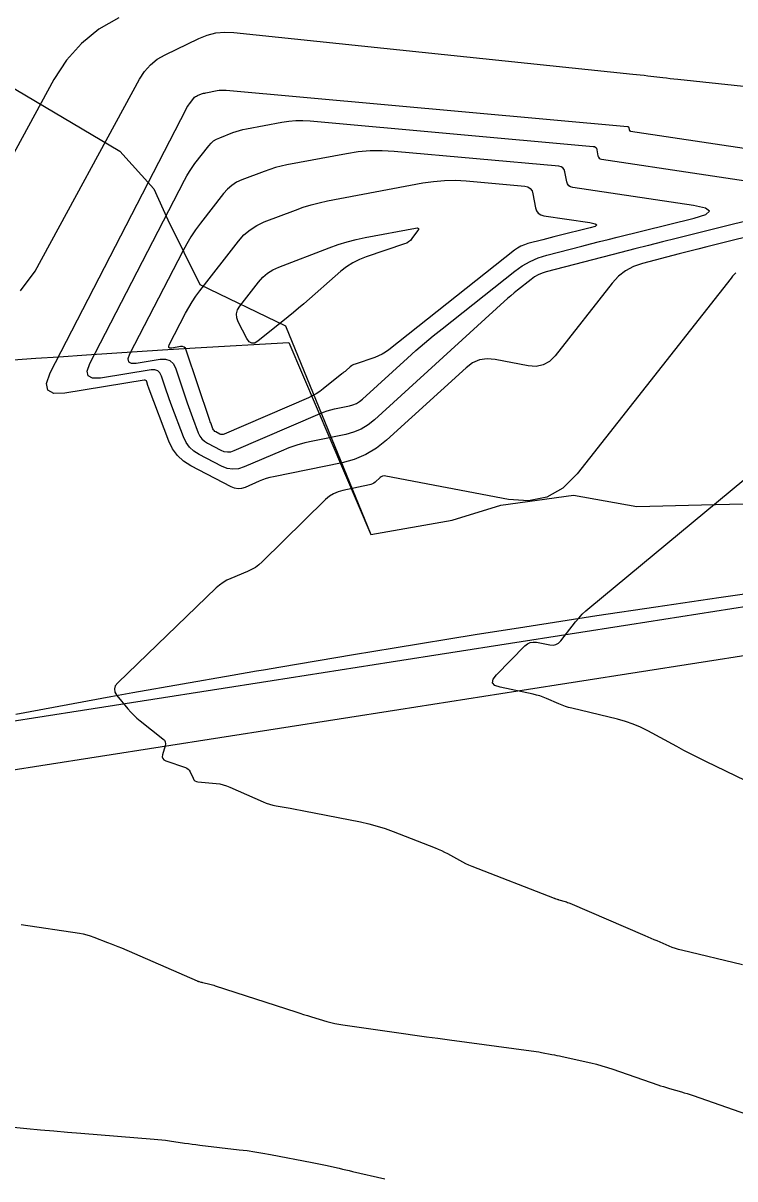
# Model space of a CAD drawing. Extents: x 1354696 to 1366163, y 660729 to 670380.
# Drawn here: x 1361665.02 to 1361694.51, y 664850.32 to 664898.2 of the extents above; entities that cross this region are included whole.
import ezdxf

# ---------------------------------------------------------------- set-up
doc = ezdxf.new("R2010")
doc.units = 0
for name, color, linetype in [('R_Contours', 7, 'Continuous'), ('R_Detour', 7, 'Continuous'), ('R_Erosion', 7, 'Continuous'), ('R_Fin Surface', 7, 'Continuous')]:
    doc.layers.add(name, color=color, linetype=linetype)

msp = doc.modelspace()

# ---------------------------------------------------------------- linework, layer by layer
at = {"layer": 'R_Contours'}
for points in [[(1361668.982, 664898.421), (1361668.155, 664897.943), (1361667.432, 664897.358), (1361666.811, 664896.664), (1361666.294, 664895.862), (1361664.187, 664891.993)], [(1361664.914, 664887.11), (1361665.513, 664887.925), (1361669.842, 664895.876), (1361670.046, 664896.193), (1361670.292, 664896.467), (1361670.578, 664896.699), (1361670.905, 664896.888), (1361672.294, 664897.557), (1361672.645, 664897.699), (1361673.006, 664897.789), (1361673.376, 664897.826), (1361673.755, 664897.812), (1361690.276, 664896.09), (1361690.431, 664896.073), (1361690.587, 664896.056), (1361690.742, 664896.038), (1361690.897, 664896.019), (1361691.518, 664895.943), (1361691.673, 664895.925), (1361691.828, 664895.907), (1361691.983, 664895.889), (1361692.139, 664895.873), (1361705.88, 664894.415)], [(1361701.409, 664890.933), (1361693.732, 664889.031), (1361693.349, 664888.936), (1361692.966, 664888.839), (1361692.584, 664888.742), (1361692.202, 664888.643), (1361690.675, 664888.246), (1361690.31, 664888.12), (1361689.98, 664887.942), (1361689.685, 664887.71), (1361689.424, 664887.427), (1361687.06, 664884.418), (1361686.828, 664884.186), (1361686.565, 664884.039), (1361686.27, 664883.977), (1361685.943, 664884), (1361684.571, 664884.262), (1361684.239, 664884.29), (1361683.928, 664884.243), (1361683.638, 664884.121), (1361683.369, 664883.923), (1361680.072, 664880.917), (1361679.66, 664880.588), (1361679.216, 664880.323), (1361678.74, 664880.121), (1361678.232, 664879.983), (1361675.395, 664879.406), (1361675.241, 664879.371), (1361675.089, 664879.328), (1361674.941, 664879.277), (1361674.794, 664879.218), (1361674.213, 664878.967), (1361674.068, 664878.921), (1361673.925, 664878.909), (1361673.783, 664878.931), (1361673.642, 664878.987), (1361671.965, 664879.859), (1361671.663, 664880.05), (1361671.411, 664880.285), (1361671.207, 664880.564), (1361671.054, 664880.886), (1361670.245, 664883.039), (1361670.231, 664883.077), (1361670.217, 664883.114), (1361670.204, 664883.152), (1361670.191, 664883.19), (1361670.14, 664883.343), (1361670.124, 664883.376), (1361670.101, 664883.397), (1361670.071, 664883.407), (1361670.035, 664883.407), (1361666.748, 664882.875), (1361666.29, 664882.859), (1361666.037, 664882.992), (1361665.989, 664883.274), (1361666.146, 664883.705), (1361671.775, 664894.64), (1361671.806, 664894.696), (1361671.84, 664894.751), (1361671.875, 664894.805), (1361671.914, 664894.857), (1361672.095, 664895.09), (1361672.125, 664895.124), (1361672.159, 664895.153), (1361672.196, 664895.177), (1361672.238, 664895.196), (1361672.411, 664895.262), (1361672.454, 664895.278), (1361672.498, 664895.291), (1361672.543, 664895.303), (1361672.588, 664895.312), (1361673.053, 664895.4), (1361673.146, 664895.414), (1361673.239, 664895.422), (1361673.332, 664895.423), (1361673.426, 664895.418), (1361690.057, 664893.917), (1361690.077, 664893.913), (1361690.093, 664893.903), (1361690.104, 664893.888), (1361690.111, 664893.868), (1361690.128, 664893.777), (1361690.134, 664893.757), (1361690.145, 664893.741), (1361690.161, 664893.731), (1361690.182, 664893.725), (1361701.356, 664892.058)], [(1361697.111, 664890.527), (1361692.079, 664889.28), (1361691.505, 664889.137), (1361690.93, 664888.992), (1361690.356, 664888.845), (1361689.783, 664888.697), (1361686.692, 664887.893), (1361686.522, 664887.84), (1361686.36, 664887.77), (1361686.207, 664887.683), (1361686.062, 664887.579), (1361685.497, 664887.133), (1361685.357, 664887.02), (1361685.219, 664886.905), (1361685.083, 664886.787), (1361684.949, 664886.667), (1361679.574, 664881.766), (1361679.308, 664881.554), (1361679.02, 664881.382), (1361678.712, 664881.251), (1361678.383, 664881.162), (1361677.026, 664880.886), (1361676.689, 664880.809), (1361676.358, 664880.714), (1361676.032, 664880.602), (1361675.711, 664880.473), (1361674.18, 664879.812), (1361673.941, 664879.736), (1361673.704, 664879.716), (1361673.47, 664879.753), (1361673.237, 664879.845), (1361672.31, 664880.327), (1361672.096, 664880.463), (1361671.916, 664880.63), (1361671.772, 664880.828), (1361671.663, 664881.056), (1361671.184, 664882.33), (1361671.127, 664882.485), (1361671.071, 664882.64), (1361671.017, 664882.795), (1361670.964, 664882.951), (1361670.754, 664883.576), (1361670.688, 664883.71), (1361670.594, 664883.798), (1361670.473, 664883.84), (1361670.324, 664883.836), (1361668.223, 664883.497), (1361667.893, 664883.485), (1361667.711, 664883.581), (1361667.676, 664883.784), (1361667.79, 664884.095), (1361671.703, 664891.697), (1361671.8, 664891.876), (1361671.906, 664892.049), (1361672.019, 664892.218), (1361672.139, 664892.381), (1361672.71, 664893.116), (1361672.805, 664893.224), (1361672.912, 664893.315), (1361673.031, 664893.391), (1361673.162, 664893.451), (1361673.707, 664893.66), (1361673.844, 664893.709), (1361673.983, 664893.752), (1361674.124, 664893.788), (1361674.267, 664893.818), (1361675.732, 664894.094), (1361676.025, 664894.139), (1361676.318, 664894.163), (1361676.613, 664894.167), (1361676.908, 664894.151), (1361688.637, 664893.093), (1361688.694, 664893.08), (1361688.739, 664893.052), (1361688.77, 664893.011), (1361688.788, 664892.955), (1361688.834, 664892.702), (1361688.853, 664892.645), (1361688.884, 664892.602), (1361688.928, 664892.573), (1361688.985, 664892.557), (1361697.072, 664891.35)], [(1361694.543, 664887.852), (1361694.473, 664887.785), (1361694.407, 664887.713), (1361694.345, 664887.638), (1361687.969, 664879.523), (1361687.381, 664878.934), (1361686.712, 664878.561), (1361685.962, 664878.403), (1361685.131, 664878.462), (1361680.04, 664879.436), (1361679.975, 664879.442), (1361679.913, 664879.433), (1361679.856, 664879.408), (1361679.804, 664879.37), (1361679.601, 664879.185), (1361679.548, 664879.142), (1361679.491, 664879.108), (1361679.43, 664879.082), (1361679.365, 664879.065), (1361678.264, 664878.841), (1361678.065, 664878.786), (1361677.88, 664878.705), (1361677.709, 664878.597), (1361677.552, 664878.463), (1361674.927, 664875.882), (1361674.789, 664875.759), (1361674.642, 664875.651), (1361674.485, 664875.558), (1361674.318, 664875.48), (1361673.631, 664875.198), (1361673.464, 664875.12), (1361673.307, 664875.028), (1361673.159, 664874.921), (1361673.02, 664874.8), (1361668.937, 664870.87), (1361668.839, 664870.744), (1361668.801, 664870.615), (1361668.824, 664870.482), (1361668.908, 664870.346), (1361669.364, 664869.795), (1361669.481, 664869.66), (1361669.605, 664869.533), (1361669.736, 664869.412), (1361669.873, 664869.297), (1361670.81, 664868.556), (1361670.872, 664868.493), (1361670.909, 664868.421), (1361670.92, 664868.342), (1361670.906, 664868.254), (1361670.798, 664867.886), (1361670.786, 664867.802), (1361670.803, 664867.733), (1361670.85, 664867.679), (1361670.926, 664867.641), (1361671.741, 664867.369), (1361671.805, 664867.34), (1361671.86, 664867.3), (1361671.905, 664867.249), (1361671.94, 664867.187), (1361672.058, 664866.917), (1361672.093, 664866.857), (1361672.139, 664866.813), (1361672.196, 664866.783), (1361672.264, 664866.769), (1361673.014, 664866.7), (1361673.162, 664866.681), (1361673.307, 664866.649), (1361673.448, 664866.606), (1361673.587, 664866.551), (1361674.958, 664865.942), (1361675.092, 664865.887), (1361675.228, 664865.841), (1361675.367, 664865.803), (1361675.508, 664865.774), (1361676.079, 664865.675), (1361676.222, 664865.649), (1361676.364, 664865.623), (1361676.507, 664865.596), (1361676.649, 664865.569), (1361678.991, 664865.106), (1361679.338, 664865.029), (1361679.682, 664864.937), (1361680.021, 664864.83), (1361680.355, 664864.708), (1361682.085, 664864.034), (1361682.216, 664863.98), (1361682.345, 664863.922), (1361682.472, 664863.86), (1361682.597, 664863.794), (1361683.094, 664863.52), (1361683.22, 664863.454), (1361683.347, 664863.392), (1361683.476, 664863.334), (1361683.607, 664863.28), (1361687.017, 664861.952), (1361687.033, 664861.946), (1361687.05, 664861.94), (1361687.066, 664861.934), (1361687.083, 664861.928), (1361687.15, 664861.907), (1361687.167, 664861.901), (1361687.183, 664861.896), (1361687.2, 664861.891), (1361687.217, 664861.886), (1361687.479, 664861.807), (1361687.528, 664861.792), (1361687.576, 664861.775), (1361687.624, 664861.757), (1361687.671, 664861.737), (1361690.772, 664860.405), (1361690.897, 664860.351), (1361691.022, 664860.297), (1361691.147, 664860.244), (1361691.273, 664860.19), (1361691.773, 664859.977), (1361691.899, 664859.926), (1361692.027, 664859.881), (1361692.157, 664859.841), (1361692.288, 664859.806), (1361694.822, 664859.199)], [(1361694.965, 664866.812), (1361693.306, 664867.61), (1361693.001, 664867.759), (1361692.697, 664867.912), (1361692.396, 664868.069), (1361692.096, 664868.228), (1361690.901, 664868.876), (1361690.598, 664869.027), (1361690.288, 664869.158), (1361689.969, 664869.269), (1361689.643, 664869.359), (1361687.756, 664869.814), (1361687.618, 664869.851), (1361687.483, 664869.893), (1361687.349, 664869.942), (1361687.218, 664869.996), (1361686.695, 664870.226), (1361686.564, 664870.28), (1361686.43, 664870.327), (1361686.293, 664870.366), (1361686.155, 664870.399), (1361684.782, 664870.684), (1361684.565, 664870.759), (1361684.467, 664870.87), (1361684.487, 664871.017), (1361684.626, 664871.2), (1361685.807, 664872.4), (1361685.911, 664872.485), (1361686.026, 664872.538), (1361686.15, 664872.559), (1361686.284, 664872.548), (1361686.84, 664872.442), (1361686.973, 664872.433), (1361687.093, 664872.458), (1361687.2, 664872.517), (1361687.294, 664872.612), (1361687.906, 664873.391), (1361688.041, 664873.554), (1361688.185, 664873.709), (1361688.336, 664873.857), (1361688.496, 664873.996), (1361695.929, 664880.145)], [(1361664.936, 664860.86), (1361667.353, 664860.495), (1361667.504, 664860.468), (1361667.653, 664860.433), (1361667.8, 664860.39), (1361667.945, 664860.338), (1361668.519, 664860.118), (1361668.663, 664860.062), (1361668.805, 664860.005), (1361668.948, 664859.946), (1361669.089, 664859.886), (1361672.231, 664858.526), (1361672.25, 664858.518), (1361672.269, 664858.511), (1361672.288, 664858.505), (1361672.307, 664858.499), (1361672.385, 664858.477), (1361672.405, 664858.472), (1361672.424, 664858.467), (1361672.444, 664858.462), (1361672.463, 664858.457), (1361672.754, 664858.385), (1361672.809, 664858.371), (1361672.864, 664858.356), (1361672.918, 664858.34), (1361672.972, 664858.323), (1361676.319, 664857.239), (1361676.478, 664857.188), (1361676.639, 664857.137), (1361676.799, 664857.088), (1361676.96, 664857.039), (1361677.603, 664856.846), (1361677.765, 664856.801), (1361677.928, 664856.762), (1361678.092, 664856.729), (1361678.258, 664856.702), (1361680.778, 664856.342), (1361681.253, 664856.275), (1361681.729, 664856.209), (1361682.205, 664856.144), (1361682.681, 664856.08), (1361686.062, 664855.632), (1361686.17, 664855.617), (1361686.278, 664855.6), (1361686.386, 664855.582), (1361686.493, 664855.562), (1361686.921, 664855.48), (1361687.028, 664855.459), (1361687.135, 664855.437), (1361687.242, 664855.414), (1361687.349, 664855.391), (1361688.534, 664855.126), (1361688.766, 664855.07), (1361688.996, 664855.008), (1361689.224, 664854.94), (1361689.451, 664854.865), (1361691.308, 664854.223), (1361691.429, 664854.182), (1361691.551, 664854.142), (1361691.673, 664854.105), (1361691.795, 664854.068), (1361692.287, 664853.927), (1361692.409, 664853.891), (1361692.531, 664853.853), (1361692.653, 664853.813), (1361692.774, 664853.772), (1361696.089, 664852.61)], [(1361661.863, 664852.739), (1361665.179, 664852.412), (1361665.737, 664852.358), (1361666.295, 664852.307), (1361666.854, 664852.259), (1361667.412, 664852.214), (1361670.447, 664851.973), (1361670.606, 664851.959), (1361670.764, 664851.943), (1361670.921, 664851.923), (1361671.078, 664851.901), (1361671.707, 664851.806), (1361671.864, 664851.783), (1361672.021, 664851.761), (1361672.179, 664851.741), (1361672.336, 664851.722), (1361673.975, 664851.532), (1361674.3, 664851.492), (1361674.625, 664851.445), (1361674.948, 664851.392), (1361675.27, 664851.333), (1361676.994, 664851.001), (1361677.134, 664850.974), (1361677.273, 664850.945), (1361677.412, 664850.916), (1361677.551, 664850.885), (1361678.107, 664850.761), (1361678.246, 664850.73), (1361678.384, 664850.698), (1361678.523, 664850.666), (1361678.662, 664850.634), (1361680.001, 664850.322)]]:
    msp.add_lwpolyline(points, dxfattribs=at)
for points in [[(1361670.916, 664884.284), (1361671.101, 664884.22), (1361671.244, 664884.086), (1361671.345, 664883.883), (1361671.816, 664882.473), (1361671.869, 664882.318), (1361671.923, 664882.164), (1361671.979, 664882.01), (1361672.036, 664881.857), (1361672.272, 664881.227), (1361672.337, 664881.091), (1361672.422, 664880.974), (1361672.528, 664880.875), (1361672.655, 664880.795), (1361673.204, 664880.51), (1361673.341, 664880.455), (1361673.48, 664880.434), (1361673.62, 664880.445), (1361673.762, 664880.49), (1361677.321, 664882.028), (1361677.467, 664882.087), (1361677.615, 664882.137), (1361677.765, 664882.18), (1361677.918, 664882.216), (1361678.535, 664882.341), (1361678.685, 664882.382), (1361678.825, 664882.441), (1361678.955, 664882.519), (1361679.076, 664882.616), (1361680.941, 664884.316), (1361681.293, 664884.631), (1361681.651, 664884.94), (1361682.013, 664885.243), (1361682.382, 664885.54), (1361685.396, 664887.927), (1361685.7, 664888.143), (1361686.02, 664888.324), (1361686.357, 664888.47), (1361686.712, 664888.582), (1361688.166, 664888.96), (1361688.53, 664889.054), (1361688.894, 664889.147), (1361689.258, 664889.239), (1361689.622, 664889.33), (1361692.812, 664890.12), (1361693.301, 664890.274), (1361693.459, 664890.413), (1361693.288, 664890.535), (1361692.787, 664890.642), (1361687.788, 664891.388), (1361687.694, 664891.415), (1361687.622, 664891.463), (1361687.571, 664891.534), (1361687.541, 664891.627), (1361687.465, 664892.041), (1361687.435, 664892.133), (1361687.384, 664892.202), (1361687.311, 664892.247), (1361687.217, 664892.268), (1361680.39, 664892.884), (1361679.893, 664892.911), (1361679.398, 664892.905), (1361678.904, 664892.864), (1361678.411, 664892.789), (1361675.945, 664892.324), (1361675.705, 664892.274), (1361675.468, 664892.212), (1361675.234, 664892.14), (1361675.003, 664892.058), (1361674.085, 664891.707), (1361673.866, 664891.605), (1361673.666, 664891.478), (1361673.486, 664891.324), (1361673.325, 664891.143), (1361672.365, 664889.906), (1361672.162, 664889.631), (1361671.971, 664889.347), (1361671.795, 664889.055), (1361671.631, 664888.754), (1361669.433, 664884.485), (1361669.363, 664884.294), (1361669.385, 664884.17), (1361669.496, 664884.111), (1361669.699, 664884.118), (1361670.69, 664884.279)], [(1361671.742, 664884.728), (1361671.69, 664884.777), (1361671.622, 664884.801), (1361671.538, 664884.799), (1361671.174, 664884.74), (1361671.1, 664884.737), (1361671.059, 664884.759), (1361671.051, 664884.805), (1361671.076, 664884.875), (1361671.748, 664886.179), (1361671.879, 664886.421), (1361672.021, 664886.655), (1361672.174, 664886.883), (1361672.338, 664887.104), (1361673.94, 664889.169), (1361674.166, 664889.423), (1361674.419, 664889.64), (1361674.7, 664889.82), (1361675.009, 664889.962), (1361676.3, 664890.456), (1361676.624, 664890.572), (1361676.953, 664890.673), (1361677.286, 664890.759), (1361677.624, 664890.83), (1361681.58, 664891.575), (1361682.027, 664891.643), (1361682.475, 664891.681), (1361682.925, 664891.687), (1361683.377, 664891.661), (1361685.797, 664891.443), (1361685.928, 664891.414), (1361686.029, 664891.351), (1361686.101, 664891.256), (1361686.142, 664891.128), (1361686.248, 664890.552), (1361686.289, 664890.423), (1361686.36, 664890.324), (1361686.461, 664890.257), (1361686.591, 664890.22), (1361688.503, 664889.935), (1361688.715, 664889.889), (1361688.787, 664889.837), (1361688.72, 664889.779), (1361688.514, 664889.714), (1361687.165, 664889.38), (1361687.011, 664889.341), (1361686.857, 664889.302), (1361686.703, 664889.263), (1361686.549, 664889.223), (1361685.934, 664889.063), (1361685.784, 664889.016), (1361685.642, 664888.954), (1361685.506, 664888.878), (1361685.378, 664888.786), (1361680.164, 664884.658), (1361680.031, 664884.562), (1361679.892, 664884.479), (1361679.747, 664884.409), (1361679.594, 664884.35), (1361678.769, 664884.075), (1361678.715, 664884.055), (1361678.665, 664884.029), (1361678.617, 664883.999), (1361678.573, 664883.963), (1361678.399, 664883.811), (1361678.356, 664883.773), (1361678.312, 664883.736), (1361678.267, 664883.699), (1361678.222, 664883.663), (1361677.456, 664883.05), (1361677.31, 664882.941), (1361677.158, 664882.843), (1361676.999, 664882.755), (1361676.835, 664882.677), (1361673.343, 664881.169), (1361673.3, 664881.155), (1361673.256, 664881.151), (1361673.213, 664881.158), (1361673.17, 664881.175), (1361673, 664881.263), (1361672.961, 664881.288), (1361672.928, 664881.319), (1361672.902, 664881.355), (1361672.882, 664881.397), (1361672.808, 664881.592), (1361672.79, 664881.64), (1361672.773, 664881.688), (1361672.757, 664881.736), (1361672.74, 664881.784), (1361671.779, 664884.653)], [(1361674.944, 664887.668), (1361675.145, 664887.84), (1361675.368, 664887.982), (1361675.613, 664888.095), (1361677.704, 664888.895), (1361678.068, 664889.025), (1361678.437, 664889.138), (1361678.81, 664889.235), (1361679.188, 664889.315), (1361681.279, 664889.708), (1361681.355, 664889.714), (1361681.394, 664889.696), (1361681.394, 664889.654), (1361681.355, 664889.587), (1361681.124, 664889.271), (1361681.062, 664889.198), (1361680.991, 664889.138), (1361680.912, 664889.089), (1361680.823, 664889.052), (1361679.236, 664888.523), (1361678.948, 664888.411), (1361678.675, 664888.273), (1361678.418, 664888.108), (1361678.176, 664887.916), (1361676.647, 664886.574), (1361676.434, 664886.389), (1361676.218, 664886.206), (1361676.001, 664886.026), (1361675.781, 664885.848), (1361674.758, 664885.031), (1361674.615, 664884.947), (1361674.488, 664884.936), (1361674.377, 664884.999), (1361674.282, 664885.135), (1361673.933, 664885.824), (1361673.871, 664885.993), (1361673.861, 664886.158), (1361673.902, 664886.318), (1361673.995, 664886.473), (1361674.766, 664887.466)]]:
    msp.add_lwpolyline(points, close=True, dxfattribs=at)
at = {"layer": 'R_Detour'}
for points in [[(1361625.932, 664863.23), (1361630.872, 664864.003), (1361635.812, 664864.777), (1361640.752, 664865.551), (1361645.691, 664866.325), (1361650.631, 664867.099), (1361655.571, 664867.873), (1361660.511, 664868.647), (1361665.45, 664869.421), (1361670.39, 664870.195), (1361675.33, 664870.969), (1361680.27, 664871.743), (1361685.209, 664872.516), (1361690.149, 664873.29), (1361695.089, 664874.064)], [(1361621.302, 664860.48), (1361626.242, 664861.254), (1361631.182, 664862.028), (1361636.122, 664862.801), (1361641.061, 664863.575), (1361646.001, 664864.349), (1361650.941, 664865.123), (1361655.88, 664865.897), (1361660.82, 664866.671), (1361665.76, 664867.445), (1361670.7, 664868.219), (1361675.639, 664868.993), (1361680.579, 664869.767), (1361685.519, 664870.541), (1361690.459, 664871.314), (1361695.398, 664872.088)]]:
    msp.add_lwpolyline(points, dxfattribs=at)
at = {"layer": 'R_Erosion'}
for points in [[(1361657.274, 664902.304), (1361662.824, 664896.56), (1361663.961, 664895.892), (1361669.023, 664892.889), (1361670.429, 664891.333), (1361671.012, 664890.051), (1361672.34, 664887.368), (1361675.89, 664885.658), (1361679.427, 664877.011), (1361682.799, 664877.611), (1361684.813, 664878.23), (1361687.826, 664878.648), (1361690.441, 664878.18), (1361693.121, 664878.248), (1361696.02, 664878.309)], [(1361696.658, 664874.794), (1361693.837, 664874.39), (1361691.231, 664874.007), (1361688.791, 664873.64), (1361685.808, 664873.179), (1361683.75, 664872.854), (1361680.39, 664872.31), (1361678.712, 664872.033), (1361675.692, 664871.523), (1361674.977, 664871.4), (1361674.686, 664871.35), (1361673.68, 664871.176), (1361669.569, 664870.45), (1361668.652, 664870.284), (1361664.723, 664869.562)]]:
    msp.add_lwpolyline(points, dxfattribs=at)
at = {"layer": 'R_Fin Surface'}
msp.add_lwpolyline([(1361623.488, 664880.158), (1361626.938, 664880.59), (1361628.749, 664880.811), (1361632.595, 664881.263), (1361634.01, 664881.425), (1361638.25, 664881.892), (1361639.269, 664882.001), (1361643.904, 664882.478), (1361644.527, 664882.539), (1361649.557, 664883.019), (1361649.784, 664883.039), (1361655.038, 664883.502), (1361655.207, 664883.516), (1361660.291, 664883.926), (1361660.854, 664883.969), (1361665.541, 664884.312), (1361666.499, 664884.379), (1361667.64, 664884.456), (1361670.788, 664884.661), (1361672.14, 664884.745), (1361676.032, 664884.972), (1361679.427, 664877.011)], dxfattribs=at)

doc.saveas('drawing.dxf')
